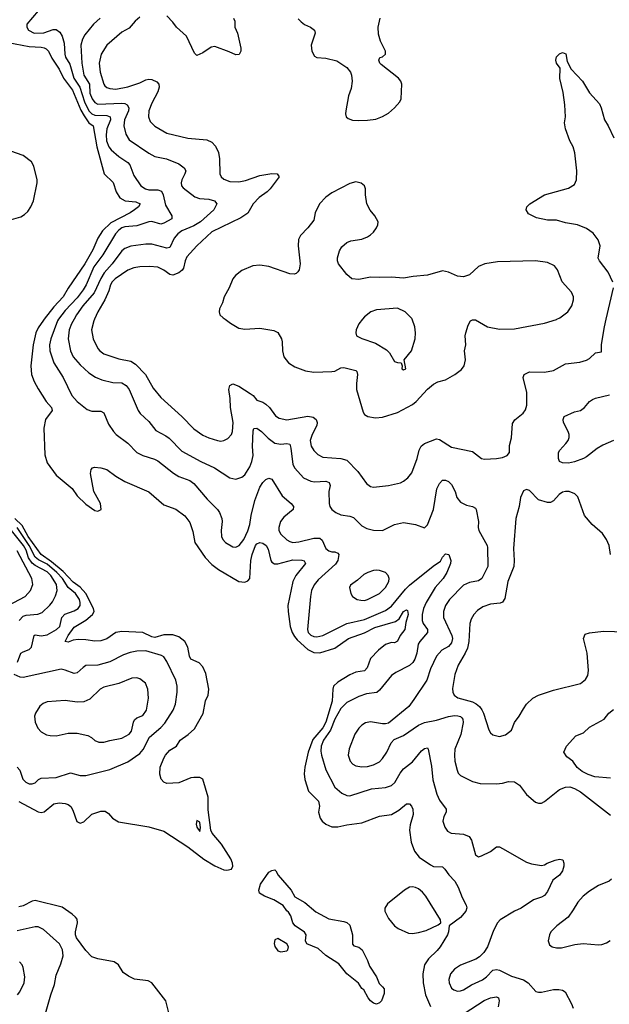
# Model space of a CAD drawing. Header units: inches. Extents: x 1834610 to 2027685, y 642842 to 774116.
# Tile 308 of 632: x 1935587 to 1939523, y 685427 to 691999. Entities that reach past the tile are written whole.
import ezdxf

# ---------------------------------------------------------------- set-up
doc = ezdxf.new("R2010")
doc.units = ezdxf.units.IN
doc.header["$MEASUREMENT"] = 0
doc.layers.add('B9638', color=7, linetype='Continuous')
doc.layers.add('B9639', color=7, linetype='Continuous')

msp = doc.modelspace()

# ---------------------------------------------------------------- linework, layer by layer
at = {"layer": 'B9638', "color": 5}
for points, elevation in [([(1935750.4, 690000), (1935745.8, 689994.2), (1935710, 689942.4), (1935695.3, 689910), (1935678.3, 689830), (1935662.4, 689690), (1935666.2, 689630), (1935683.6, 689583.6), (1935710, 689534.4), (1935763.7, 689450), (1935799.6, 689410), (1935803.1, 689390), (1935760.3, 689330), (1935748.2, 689271.8), (1935755.1, 689095.1), (1935770, 689040.4), (1935830, 688958.6), (1935937.4, 688870), (1935970, 688822), (1936030, 688764.9), (1936090, 688723.1), (1936110, 688718), (1936131.6, 688730), (1936126.3, 688770), (1936081.7, 688850), (1936060.3, 688970), (1936063.5, 688996.5), (1936072.5, 689007.5), (1936086.9, 689013.1), (1936130, 689007.9), (1936170, 688996), (1936230, 688953.1), (1936290, 688917.6), (1936450, 688847.6), (1936550, 688760.3), (1936630, 688731.7), (1936690, 688687.2), (1936724.1, 688644.1), (1936742.7, 688582.7), (1936756.1, 688510), (1936825.3, 688410), (1936870, 688363.2), (1936914.6, 688330), (1937050, 688248.4), (1937090, 688245.4), (1937110, 688253.1), (1937123.1, 688270), (1937130.4, 688390), (1937139.7, 688430), (1937162.4, 688490), (1937170, 688499.7), (1937190, 688509.3), (1937210, 688505.8), (1937232.8, 688490), (1937246.1, 688466.1), (1937263.5, 688390), (1937270, 688378.5), (1937287.6, 688367.6), (1937310, 688367.1), (1937410, 688393.3), (1937471.4, 688391.4), (1937486.6, 688386.6), (1937495.8, 688370), (1937430.9, 688289.1), (1937411.4, 688250), (1937378.1, 688090), (1937378.3, 688050), (1937393.8, 687950), (1937407.1, 687910), (1937422.1, 687882.1), (1937440.1, 687860.1), (1937510, 687796.1), (1937550, 687774.8), (1937590, 687772.6), (1937690, 687803.3), (1937781.4, 687870), (1937890, 687906.4), (1937957.5, 687942.5), (1938096.7, 687983.3), (1938119.6, 688000.4), (1938150, 688048.8), (1938170, 688060.3), (1938175.4, 688055.4), (1938179.8, 688030), (1938164.6, 687975.4), (1938159, 687930), (1938126.3, 687890), (1938108.1, 687851.9), (1938090, 687839.8), (1938070, 687842.3), (1938030, 687827.9), (1937981.7, 687790), (1937930, 687734.6), (1937907.3, 687672.7), (1937890, 687652.9), (1937830, 687644), (1937790, 687626.9), (1937710, 687577.5), (1937683, 687550), (1937677.2, 687530), (1937673.7, 687450), (1937630, 687310), (1937610, 687272.1), (1937544.6, 687195.4), (1937512.3, 687110), (1937490.1, 687010), (1937486.1, 686966.1), (1937490, 686926.8), (1937515.3, 686850), (1937582.3, 686782.3), (1937587.5, 686750), (1937582.4, 686710), (1937592.8, 686670), (1937606.9, 686650), (1937630, 686630.3), (1937670, 686612.6), (1937710, 686611.4), (1937770, 686625.5), (1937870, 686638), (1937990, 686682.3), (1938070, 686694.7), (1938117.1, 686722.9), (1938170, 686765.7), (1938190, 686766), (1938203.1, 686750), (1938211.6, 686730), (1938213.5, 686693.5), (1938193.8, 686626.2), (1938190.2, 686590), (1938199.8, 686510), (1938223.2, 686450), (1938253.7, 686410), (1938330, 686357.5), (1938350, 686347.3), (1938410, 686344.6), (1938425.7, 686330), (1938452.1, 686292.1), (1938492.5, 686250), (1938513.3, 686210), (1938539.9, 686139.9), (1938568.4, 686090), (1938571.6, 686071.6), (1938565.3, 686050), (1938530, 686006), (1938454.8, 685950), (1938450.4, 685910), (1938442, 685890), (1938393, 685810), (1938374.3, 685785.7), (1938317.1, 685730), (1938289.4, 685690), (1938278.5, 685630), (1938280.9, 685570), (1938296.3, 685490), (1938330, 685413.4)], 320), ([(1935847.3, 690000), (1935840.1, 689990), (1935794.8, 689870), (1935786.4, 689830), (1935788.7, 689790), (1935815.3, 689710), (1935877.8, 689610), (1935935.6, 689490), (1935970, 689451.3), (1936038, 689398), (1936070, 689386.3), (1936130, 689385.7), (1936150, 689374.9), (1936180.4, 689300.4), (1936213.4, 689250), (1936231, 689231), (1936310, 689173.1), (1936370, 689111.5), (1936410, 689090.2), (1936486.7, 689066.7), (1936510, 689054.9), (1936613.1, 688973.1), (1936650.1, 688950.1), (1936722.7, 688922.7), (1936750, 688904.6), (1936839.2, 688799.2), (1936906.9, 688730), (1936920.2, 688710), (1936936.5, 688670), (1936938.5, 688650), (1936932.3, 688590), (1936934.2, 688550), (1936943.2, 688530), (1936961.5, 688510), (1937010, 688480.2), (1937030, 688478.9), (1937052.3, 688490), (1937082.8, 688530), (1937110, 688586.5), (1937124.2, 688630), (1937132.5, 688690), (1937158, 688790), (1937190, 688879.1), (1937210, 688911), (1937230, 688930.3), (1937250, 688939.5), (1937270, 688932.7), (1937340.2, 688820.2), (1937399.3, 688770), (1937415.3, 688750), (1937411.7, 688730), (1937350, 688678.5), (1937327.4, 688650), (1937316.3, 688610), (1937317.5, 688590), (1937330, 688565.3), (1937370, 688527.8), (1937390, 688515.3), (1937410, 688510.2), (1937450, 688513.6), (1937550, 688539.3), (1937590, 688539.7), (1937606.1, 688526.1), (1937631, 688470), (1937650, 688454.4), (1937670, 688446.7), (1937690, 688447.8), (1937710, 688438.7), (1937716.9, 688430), (1937711.4, 688390), (1937695.4, 688364.6), (1937579, 688261), (1937552.9, 688227.1), (1937536, 688190), (1937528.1, 688150), (1937509.3, 687930), (1937514, 687910), (1937530, 687891.7), (1937550, 687881.2), (1937570, 687879.3), (1937610, 687888.1), (1937770, 687968.9), (1937890, 687995.7), (1938030, 688055), (1938070, 688084.8), (1938162.5, 688197.5), (1938190, 688224.6), (1938347.5, 688352.5), (1938395.1, 688384.9), (1938410, 688412.7), (1938430, 688433.7), (1938452.2, 688430), (1938465.5, 688390), (1938462, 688370), (1938437.4, 688310), (1938414.6, 688270), (1938360.6, 688210), (1938299.6, 688110), (1938282.1, 688070), (1938273.5, 688030), (1938273, 687990), (1938280.6, 687970), (1938310.2, 687930), (1938310.2, 687910), (1938258.3, 687850), (1938247.2, 687830), (1938237.3, 687770), (1938225.3, 687730), (1938211.5, 687708.5), (1938190, 687689.8), (1938098.4, 687641.6), (1938070, 687622), (1937990, 687524), (1937972, 687508), (1937901.2, 687498.8), (1937850, 687480.7), (1937770, 687441.4), (1937730, 687402), (1937690, 687331.3), (1937662.4, 687257.6), (1937615.6, 687190), (1937600.1, 687150), (1937597.9, 687117.9), (1937602.1, 687090), (1937631.9, 686991.9), (1937690, 686876.9), (1937737.2, 686837.2), (1937770, 686822), (1937790, 686819.7), (1937934.6, 686865.4), (1938030, 686874.8), (1938070, 686887.2), (1938091.6, 686908.4), (1938126, 686970), (1938150, 686999), (1938210, 687045.2), (1938270, 687118.2), (1938290, 687134.9), (1938310, 687138.4), (1938314.9, 687130), (1938336.8, 687016.8), (1938346.1, 686926.1), (1938371, 686830), (1938388.6, 686790), (1938434.9, 686730), (1938434.9, 686710), (1938419, 686681), (1938412.8, 686650), (1938424.9, 686610), (1938443.4, 686583.4), (1938466.8, 686570), (1938550, 686563.1), (1938586.5, 686546.5), (1938602.8, 686522.8), (1938630, 686424.7), (1938650, 686411.3), (1938670, 686418.8), (1938730, 686446.8), (1938770, 686478.8), (1938790, 686477.3), (1938810, 686468), (1938970, 686375.5), (1939004.1, 686364.1), (1939070, 686353.4), (1939090, 686357.3), (1939109, 686370), (1939162, 686390), (1939190, 686396.4), (1939211.8, 686391.8), (1939219.3, 686370), (1939219.3, 686350), (1939210, 686319), (1939190, 686289.5), (1939145.2, 686254.8), (1939110, 686180.9), (1939090, 686154.5), (1939070, 686142.6), (1939016.2, 686123.8), (1938934, 686070), (1938890, 686049.8), (1938794, 685990), (1938776.5, 685970), (1938750, 685920.9), (1938709.3, 685810.7), (1938686.4, 685773.6), (1938656.5, 685743.5), (1938632.4, 685727.6), (1938530, 685688.2), (1938490, 685662.4), (1938462.6, 685630), (1938452.2, 685592.2), (1938453.4, 685570), (1938470, 685535.5), (1938484.1, 685524.1), (1938510, 685514.9), (1938530, 685516.9), (1938550, 685524.4), (1938602.7, 685557.3), (1938675.6, 685590), (1938703, 685610), (1938745.3, 685654.7), (1938770, 685659.6), (1938790, 685655.8), (1938870, 685614.7), (1938950.4, 685590), (1938980.4, 685570), (1939032.7, 685512.7), (1939050, 685507.3), (1939070, 685507.7), (1939150, 685525.7), (1939186.9, 685526.9), (1939210, 685521.6), (1939227.3, 685510), (1939270.8, 685430), (1939281.1, 685401.1)], 340), ([(1935950.1, 690000), (1935933.8, 689970), (1935917.6, 689930), (1935910.2, 689870.2), (1935926.2, 689790), (1935944.7, 689750), (1935990, 689695.5), (1936050, 689641.5), (1936093.1, 689613.1), (1936135.8, 689595.8), (1936210, 689577.4), (1936270, 689576), (1936297.9, 689557.9), (1936318.4, 689530), (1936377.3, 689390), (1936391.6, 689370), (1936450, 689317.8), (1936496.3, 689256.3), (1936562.7, 689222.7), (1936585.9, 689205.9), (1936670, 689119.7), (1936797, 689050), (1936888.4, 689008.4), (1936990, 688942), (1937030, 688932.2), (1937070, 688944.9), (1937090, 688961.3), (1937124.6, 689015.4), (1937137.9, 689050), (1937145, 689090), (1937141.7, 689150), (1937145.9, 689254.1), (1937150, 689270.2), (1937170, 689272.9), (1937200.7, 689250), (1937245, 689205), (1937290, 689173.1), (1937330, 689165.5), (1937370, 689171.1), (1937390, 689166.4), (1937398.3, 689138.3), (1937411.6, 689030), (1937424.8, 689004.8), (1937481.6, 688941.6), (1937530, 688918.2), (1937555.2, 688915.2), (1937630, 688918.3), (1937653.7, 688910), (1937660.8, 688890), (1937651.3, 688850), (1937652.9, 688770), (1937657.4, 688750), (1937670.2, 688730.2), (1937697.1, 688710), (1937730, 688695.3), (1937790, 688685), (1937815.5, 688675.5), (1937870, 688620.3), (1937903.6, 688603.6), (1937950, 688591.4), (1938010, 688588.9), (1938089.8, 688630.2), (1938150, 688643.1), (1938230, 688630.4), (1938290, 688606.7), (1938310, 688628), (1938350, 688730.7), (1938371.9, 688868.1), (1938390, 688904), (1938410, 688924.9), (1938430, 688924.9), (1938450, 688916.5), (1938470, 688897.6), (1938493.4, 688850), (1938505, 688810), (1938530, 688778), (1938570, 688758.9), (1938610.8, 688750), (1938630, 688738), (1938634.9, 688730), (1938649.2, 688650), (1938647.1, 688610), (1938651.3, 688590), (1938706.7, 688490), (1938710, 688476), (1938711.6, 688350), (1938671.6, 688268.4), (1938650, 688253.1), (1938590, 688243.7), (1938550, 688225.3), (1938455.2, 688130), (1938429.3, 688090), (1938416, 688050), (1938416, 688010), (1938472.7, 687890), (1938476.2, 687870), (1938470, 687839.7), (1938450, 687816.2), (1938404.4, 687790), (1938370.2, 687750), (1938330, 687667.3), (1938304.1, 687590), (1938219.2, 687460.8), (1938184, 687416), (1938050, 687304.5), (1938030, 687298.4), (1938010, 687299.6), (1937930, 687313.7), (1937894.8, 687305.2), (1937870, 687289.6), (1937850.4, 687270), (1937824.9, 687230), (1937787.5, 687132.5), (1937779.5, 687090), (1937792.4, 687050), (1937810.4, 687030), (1937830, 687019), (1937870, 687011.4), (1937910, 687015.5), (1937950, 687025.6), (1937990, 687045.8), (1938010, 687067.4), (1938037.1, 687110), (1938067, 687173), (1938086.3, 687193.7), (1938150, 687222.3), (1938249, 687291), (1938290, 687307.5), (1938370, 687323), (1938450, 687348.8), (1938490, 687354.8), (1938512.9, 687352.9), (1938528.7, 687348.7), (1938538.8, 687338.8), (1938545.2, 687330), (1938548.4, 687308.4), (1938532.1, 687227.9), (1938492.4, 687130), (1938488.9, 687090), (1938492.8, 687050), (1938506.7, 686990), (1938514.6, 686970), (1938530, 686953.4), (1938610, 686914.9), (1938661.8, 686901.8), (1938770, 686898), (1938810, 686902.6), (1938850, 686913.4), (1938890, 686912), (1938922.4, 686890), (1938970, 686828), (1939030, 686777.3), (1939050, 686770.6), (1939070, 686770.7), (1939090, 686780.7), (1939190, 686860.5), (1939230, 686877.3), (1939258.5, 686878.5), (1939290, 686867.3), (1939330, 686844.9), (1939530, 686690.6)], 360), ([(1936085.9, 690000), (1936081.4, 689990), (1936067.5, 689930), (1936078.4, 689870), (1936110, 689805.7), (1936122, 689790), (1936148.9, 689770), (1936250, 689734.7), (1936330, 689719.8), (1936360.9, 689700.9), (1936427.6, 689630), (1936478.9, 689538.9), (1936530, 689478), (1936670, 689350.2), (1936750, 689268.1), (1936810, 689227.2), (1936850, 689209.2), (1936906.8, 689190), (1936930, 689186.9), (1936950, 689190.3), (1936976.6, 689203.4), (1937001, 689230), (1937008.9, 689251.1), (1937012, 689310), (1936994.9, 689410), (1936992.8, 689470), (1936983.8, 689530), (1936990, 689557), (1937010, 689569.1), (1937050, 689553.8), (1937125.2, 689505.2), (1937144.7, 689490), (1937170, 689460.3), (1937210, 689446), (1937230, 689433.4), (1937254.2, 689410), (1937294.7, 689354.7), (1937318.8, 689338.8), (1937370, 689329.4), (1937510, 689352.8), (1937546.6, 689346.6), (1937566.5, 689330), (1937572.5, 689310), (1937570.8, 689290), (1937539.5, 689230), (1937526, 689190), (1937532.8, 689152.8), (1937550, 689123.6), (1937577.3, 689097.3), (1937610, 689079.8), (1937730, 689070.1), (1937770, 689058.8), (1937843.6, 688983.6), (1937903.2, 688903.2), (1937930, 688883.7), (1937950, 688878.7), (1938050, 688890.3), (1938130, 688908.9), (1938150, 688918.7), (1938178.2, 688941.8), (1938205.1, 688974.9), (1938239.8, 689070), (1938253.9, 689126.1), (1938266.9, 689153.1), (1938289.1, 689170.9), (1938370, 689200.8), (1938390, 689196.1), (1938470, 689145.5), (1938610, 689117.8), (1938670, 689070.4), (1938690, 689064.9), (1938769.5, 689070.5), (1938810, 689077.3), (1938842, 689090), (1938857.2, 689110), (1938857.6, 689157.6), (1938870.6, 689209.4), (1938875.9, 689304.1), (1938892.3, 689327.7), (1938948.1, 689371.9), (1938964.2, 689395.8), (1938973.3, 689426.7), (1938971.6, 689510), (1938948.6, 689610), (1938953.6, 689630), (1938990, 689649.1), (1939090, 689647.1), (1939150, 689657.3), (1939230, 689702), (1939326.2, 689713.8), (1939370, 689727), (1939390, 689738.4), (1939430, 689774.9), (1939470, 689782.8), (1939471.3, 689831.3), (1939489.9, 689950), (1939501.8, 690000)], 380), ([(1936958.8, 690000), (1936993.7, 689973.7), (1937050, 689940.3), (1937090, 689934.5), (1937190, 689940.9), (1937284.8, 689924.8), (1937310, 689911.5), (1937335.3, 689870), (1937340.3, 689850), (1937341.5, 689790), (1937350.3, 689750), (1937381.1, 689710), (1937423.2, 689683.2), (1937495.6, 689655.6), (1937550, 689646.9), (1937670, 689650.6), (1937690, 689653.8), (1937730, 689674.6), (1937750, 689677.6), (1937830, 689657.4), (1937837.4, 689650), (1937842.2, 689630), (1937834.6, 689570), (1937835.5, 689530), (1937879.7, 689379.7), (1937890, 689364.4), (1937910.8, 689350), (1937962.5, 689342.5), (1938010, 689345.3), (1938110, 689378.4), (1938208.8, 689430), (1938234.6, 689450), (1938310, 689533), (1938350, 689566.5), (1938378.5, 689581.5), (1938430, 689595.5), (1938491.5, 689630), (1938536.2, 689663.8), (1938553.5, 689690), (1938563.5, 689730), (1938556.4, 689790), (1938565.4, 689830), (1938561.5, 689890), (1938565.1, 689910), (1938580.6, 689959.4), (1938597.2, 689990), (1938610, 689996.4), (1938630, 689995.3), (1938709.4, 689949.4), (1938790, 689933.8), (1938890, 689935.3), (1939090, 689973.6), (1939170, 689998.6), (1939172.7, 690000)], 420), ([(1937875.7, 690000), (1937850.6, 689970), (1937833.4, 689930), (1937830.7, 689910), (1937836, 689890), (1937870.4, 689870.4), (1937961.3, 689841.3), (1938035.8, 689795.8), (1938056.7, 689776.7), (1938090, 689718.8), (1938110, 689710.7), (1938134, 689710), (1938141, 689690), (1938138.8, 689670), (1938150, 689662), (1938164, 689670), (1938154, 689730), (1938202.9, 689790), (1938226.3, 689870), (1938229.6, 689910), (1938225.6, 689950), (1938206.2, 690000)], 440), ([(1939550, 689190.7), (1939479.6, 689160.4), (1939442.1, 689137.9), (1939370, 689081.5), (1939350, 689069.8), (1939290, 689047.8), (1939250, 689039.1), (1939210, 689041.6), (1939189.7, 689049.7), (1939182.9, 689070), (1939184.5, 689110), (1939192.9, 689127.1), (1939233.3, 689170), (1939247.8, 689190), (1939254.7, 689210), (1939254.7, 689230), (1939247.8, 689250), (1939216.2, 689310), (1939215.1, 689330), (1939222.7, 689350), (1939290, 689382.6), (1939330, 689391.8), (1939356.9, 689410), (1939389.8, 689450.2), (1939410, 689464.2), (1939430, 689472.9), (1939524.9, 689495.1)], 360), ([(1939530.4, 688430.4), (1939521.2, 688490), (1939504.8, 688530), (1939478, 688570), (1939408.6, 688630), (1939356.4, 688690), (1939313.7, 688813.7), (1939293.5, 688833.5), (1939255.3, 688850), (1939230, 688851.1), (1939210, 688844.7), (1939188.7, 688830), (1939150, 688788), (1939130, 688777.4), (1939110, 688776.9), (1939050, 688795.1), (1938990, 688856.2), (1938970, 688862.7), (1938950, 688855.3), (1938930.4, 688810), (1938921.7, 688750), (1938898.9, 688670), (1938883.8, 688470), (1938888.6, 688390), (1938885.4, 688350), (1938845, 688250), (1938825.1, 688134.9), (1938810, 688112.2), (1938795.1, 688104.9), (1938730, 688098), (1938679.8, 688080.2), (1938643.3, 688056.7), (1938619.7, 688030), (1938601.6, 687998.4), (1938591.5, 687968.5), (1938585.1, 687850), (1938576.1, 687803.9), (1938561.9, 687770), (1938514.3, 687690), (1938491.4, 687628.6), (1938476, 687536), (1938477.6, 687510), (1938486.3, 687490), (1938512.8, 687472.8), (1938610, 687445.5), (1938633.7, 687433.7), (1938655.5, 687415.5), (1938673.1, 687393.1), (1938683.8, 687370), (1938718.5, 687258.5), (1938730, 687239.1), (1938745.7, 687225.7), (1938790, 687214.9), (1938830, 687226), (1938870, 687257.3), (1938890.9, 687309.1), (1938921.3, 687350), (1938950, 687400.4), (1938969.9, 687430.1), (1939011.5, 687470), (1939050, 687491.3), (1939150, 687523.1), (1939330, 687568.7), (1939364.4, 687595.6), (1939378.9, 687621.1), (1939383.8, 687656.2), (1939375.6, 687770), (1939349.9, 687870), (1939362.7, 687897.3), (1939390, 687907.5), (1939483.1, 687916.9), (1939630, 687914)], 380), ([(1935580.8, 686780.8), (1935710, 686711.6), (1935730, 686708.3), (1935750, 686711.3), (1935814.9, 686765.1), (1935850, 686771.3), (1935890, 686767.8), (1935910, 686761.5), (1935928.3, 686748.3), (1935942.3, 686722.3), (1935967.8, 686647.8), (1935990, 686637.4), (1936014.5, 686645.5), (1936070, 686695.8), (1936130, 686716.3), (1936157.3, 686717.3), (1936181.1, 686701.1), (1936207.3, 686670), (1936246.1, 686646.1), (1936450, 686611.6), (1936550, 686582), (1936710, 686478.3), (1936816.7, 686396.7), (1936890, 686351), (1936950, 686325), (1936970, 686321.6), (1937000.3, 686330), (1937010.5, 686350), (1937008.3, 686370), (1936997.2, 686397.2), (1936935.3, 686495.3), (1936871.9, 686570), (1936863.3, 686590), (1936846.4, 686726.4), (1936845.6, 686810), (1936810, 686929.7), (1936790, 686940.8), (1936750, 686942.2), (1936730, 686939.3), (1936650, 686904.8), (1936570, 686901.1), (1936549.5, 686910), (1936532.3, 686930), (1936523.3, 686963.3), (1936524, 687010), (1936548.7, 687070), (1936561.7, 687090), (1936590, 687124.4), (1936635.1, 687150), (1936658.7, 687190), (1936711.5, 687228.5), (1936753.4, 687266.6), (1936812.7, 687367.3), (1936828.1, 687451.9), (1936846.2, 687490), (1936850.8, 687530), (1936830, 687636), (1936810, 687678.9), (1936786.2, 687706.2), (1936730, 687731.5), (1936721.5, 687750), (1936710.8, 687810), (1936689.8, 687850), (1936650, 687880.7), (1936610, 687893.9), (1936550, 687894.5), (1936490, 687874.7), (1936470, 687879.5), (1936410, 687909.3), (1936270, 687915.9), (1936230, 687909), (1936170, 687866.5), (1936130, 687852.7), (1936090, 687851.2), (1936030, 687860.9), (1935977.2, 687862.8), (1935943.3, 687856.7), (1935910, 687844.4), (1935890, 687849.5), (1935909.9, 687890), (1935950, 687943.9), (1936030, 687991.1), (1936074.2, 688030), (1936085.4, 688050), (1936081, 688070), (1936027.9, 688170), (1935991, 688211), (1935944.9, 688244.9), (1935876.8, 688316.8), (1935800.3, 688380.3), (1935730.8, 688430), (1935644.9, 688550), (1935603, 688623), (1935554.7, 688670)], 320), ([(1935584.4, 687990), (1935610, 688017.2), (1935630, 688024.4), (1935709.2, 688030.8), (1935737.7, 688042.3), (1935788.8, 688091.2), (1935805.9, 688114.1), (1935826.9, 688153.1), (1935837.7, 688190), (1935832.7, 688230), (1935795.1, 688290), (1935770, 688314.3), (1935690, 688356.4), (1935670, 688372.1), (1935646.8, 688406.8), (1935630, 688458.1), (1935613.1, 688490), (1935532.5, 688590)], 360), ([(1935572.2, 687710), (1935594.5, 687770), (1935610, 687781), (1935650, 687795.2), (1935665.5, 687810), (1935683.5, 687890), (1935690, 687894.5), (1935730, 687887.1), (1935770, 687894.2), (1935833.8, 687930), (1935854.7, 687950), (1935869.4, 688010), (1935887.7, 688032.3), (1935950, 688054.3), (1935977.4, 688070), (1935991.1, 688090), (1935991.8, 688110), (1935986.4, 688130), (1935959.6, 688170), (1935910.3, 688210.3), (1935872.5, 688270), (1935834.8, 688310), (1935770, 688364.7), (1935713.3, 688393.3), (1935690.9, 688410.9), (1935651.4, 688490), (1935570.6, 688610)], 340), ([(1935511, 688089), (1935624.7, 688150), (1935659.7, 688190), (1935674.8, 688230), (1935668.2, 688270), (1935570, 688453.9)], 380), ([(1935570.8, 687010.8), (1935589.4, 686989.4), (1935609.5, 686929.5), (1935629.4, 686909.4), (1935650, 686899.6), (1935670, 686898.3), (1935690, 686905.7), (1935712.4, 686927.6), (1935730, 686935.6), (1935830, 686941.8), (1935927.2, 686972.8), (1935990, 686955.6), (1936030, 686954.7), (1936190, 686995.2), (1936310, 687045.4), (1936390, 687101.8), (1936410.9, 687129.1), (1936453.5, 687210), (1936530, 687275.5), (1936555.2, 687304.8), (1936612.5, 687390), (1936627.2, 687430), (1936638.9, 687510), (1936637.7, 687550), (1936629.8, 687590), (1936570, 687714.5), (1936550, 687745.6), (1936534.6, 687754.6), (1936430, 687786.3), (1936370, 687784.4), (1936325.2, 687774.8), (1936281.1, 687758.9), (1936190, 687712.2), (1936110, 687691.6), (1936030, 687688.4), (1936010, 687676.3), (1935970, 687639.1), (1935950, 687636.4), (1935890, 687658.5), (1935863.3, 687663.3), (1935610, 687609), (1935590, 687609.8), (1935550, 687627.8)], 340), ([(1939530, 686937.8), (1939426.7, 686946.7), (1939381, 686961), (1939342.2, 686982.2), (1939308.2, 687008.2), (1939279.5, 687050), (1939239.6, 687079.6), (1939219.3, 687110), (1939237.4, 687150), (1939300.1, 687219.9), (1939350, 687239.5), (1939390, 687278), (1939489.6, 687330.4), (1939520.7, 687370), (1939550, 687395.3)], 360), ([(1939537.8, 686262.2), (1939522, 686250), (1939450, 686219.2), (1939390, 686182), (1939348.9, 686150), (1939312.8, 686110), (1939282.4, 686057.6), (1939247.4, 686010), (1939172.2, 685950), (1939132.7, 685910), (1939123, 685890), (1939114.8, 685850), (1939124.5, 685824.5), (1939142, 685810), (1939170, 685804.4), (1939204.7, 685804.7), (1939293, 685827), (1939347.6, 685832.4), (1939450, 685824.6), (1939472.7, 685827.3), (1939503.1, 685836.9), (1939527.8, 685852.2)], 360), ([(1936582.6, 685370), (1936562.2, 685450), (1936470, 685569.7), (1936444.2, 685584.2), (1936354.7, 685594.7), (1936314.5, 685614.5), (1936278.6, 685638.6), (1936246, 685690), (1936219, 685710), (1936110, 685731.3), (1936070, 685744.2), (1936030, 685785.7), (1935966.8, 685870), (1935959.3, 685890), (1935959.1, 685910), (1935972.9, 685970), (1935970, 685995), (1935960.5, 686010), (1935937.5, 686030), (1935870, 686075), (1935690, 686121), (1935670, 686116.4), (1935610, 686085.3), (1935582.6, 686077.4)], 320), ([(1935755.8, 685350), (1935794.2, 685490), (1935819.5, 685560.5), (1935830, 685622.8), (1935862.9, 685697.1), (1935876.5, 685750), (1935874.2, 685790), (1935852.8, 685830), (1935746.8, 685926.8), (1935710, 685943.5), (1935690, 685945), (1935570, 685916.8)], 340), ([(1935572.8, 685490), (1935588.2, 685510), (1935616.4, 685570), (1935621.7, 685610), (1935610, 685673.2), (1935603, 685690), (1935585.6, 685710)], 360), ([(1938553.7, 685366.3), (1938688.3, 685451.7), (1938730, 685470.7), (1938770, 685477.8), (1938783.7, 685470), (1938788.1, 685450), (1938780.2, 685410)], 320)]:
    msp.add_lwpolyline(points, dxfattribs=dict(at, elevation=elevation))
for points, elevation in [([(1937970, 688324), (1937950, 688322.6), (1937910.8, 688310), (1937884, 688296), (1937842.6, 688257.4), (1937795.5, 688224.5), (1937788.5, 688210), (1937797.1, 688170), (1937809.1, 688149.1), (1937840.7, 688130), (1937863.8, 688123.8), (1937890, 688122.9), (1937910, 688128.5), (1937988.3, 688170), (1938029.7, 688210), (1938051, 688250), (1938054.3, 688270), (1938047.3, 688290), (1938028.4, 688308.4), (1937990, 688322)], 360), ([(1936370, 687606.3), (1936336.5, 687603.5), (1936250, 687567.6), (1936150, 687543.5), (1936124.4, 687530), (1936055.2, 687464.8), (1936014.7, 687445.3), (1935970, 687444.8), (1935890, 687455.6), (1935770, 687446.2), (1935744.6, 687435.4), (1935722, 687418), (1935692, 687370), (1935687.2, 687350), (1935691.8, 687310), (1935708.5, 687270), (1935730, 687245.7), (1935766.5, 687226.5), (1935790, 687220.8), (1935830, 687220.2), (1935910, 687238), (1935970, 687236.1), (1936041.5, 687221.5), (1936067.6, 687207.6), (1936090, 687188.2), (1936116.7, 687176.7), (1936150, 687176.9), (1936190, 687188), (1936270, 687204.5), (1936318.9, 687230), (1936334.6, 687250), (1936346.2, 687310), (1936354.7, 687325.3), (1936370, 687339.6), (1936410, 687354.4), (1936434.7, 687390), (1936447.4, 687470), (1936443.5, 687530), (1936426.9, 687570), (1936390, 687599.8)], 360), ([(1936770, 686653.2), (1936765.7, 686630), (1936768.9, 686610), (1936790, 686580.7), (1936794.4, 686605.6), (1936790, 686644)], 340), ([(1937970, 685428.4), (1937950, 685435.4), (1937930, 685451.1), (1937913.5, 685470), (1937883.5, 685523.5), (1937870, 685532.7), (1937848.3, 685568.3), (1937771.1, 685630), (1937716.8, 685696.8), (1937630, 685753.3), (1937580.7, 685800.7), (1937505, 685830), (1937494.5, 685850), (1937499.1, 685890), (1937489.5, 685909.5), (1937425.4, 685950), (1937409.5, 685970), (1937396.7, 686016.7), (1937382.4, 686042.4), (1937370, 686051.7), (1937346.4, 686086.4), (1937283.7, 686123.7), (1937221.3, 686150), (1937188.9, 686170), (1937183.1, 686190), (1937194.5, 686230), (1937251.3, 686310), (1937270, 686321.2), (1937290, 686324.2), (1937297.8, 686317.8), (1937311.8, 686290), (1937399.5, 686190), (1937424.5, 686144.5), (1937490, 686106.4), (1937564.1, 686044.1), (1937650, 685997.6), (1937750, 685980.7), (1937770, 685973.4), (1937790, 685954.9), (1937808.5, 685891.5), (1937808, 685828), (1937817.3, 685817.3), (1937850, 685808.4), (1937874.3, 685790), (1937910, 685719.3), (1937922.7, 685682.7), (1937969, 685610), (1937986.3, 685566.3), (1938010, 685544.9), (1938019.5, 685530), (1938019.5, 685500.5), (1938003, 685450), (1937990, 685437)], 280), ([(1938210, 686211.1), (1938190, 686208.4), (1938156.5, 686190), (1938041.3, 686098.7), (1938023.6, 686070), (1938024, 686050), (1938050, 685999.5), (1938090, 685950.3), (1938113.1, 685933.1), (1938181.7, 685901.7), (1938210, 685900.6), (1938250, 685907.3), (1938299.6, 685920.4), (1938381.6, 685958.4), (1938399, 685970), (1938396, 685990), (1938298.8, 686150), (1938276.8, 686176.8), (1938250, 686198.4), (1938230, 686207.6)], 320), ([(1937310, 685865.6), (1937290, 685858), (1937285.9, 685834.1), (1937290, 685814), (1937310, 685785), (1937330, 685778.5), (1937370, 685784), (1937376.4, 685790), (1937382.5, 685810), (1937370, 685831.3)], 320)]:
    msp.add_lwpolyline(points, close=True, dxfattribs=dict(at, elevation=elevation))
at = {"layer": 'B9639', "color": 5}
for points, elevation in [([(1935710, 692058.3), (1935634.9, 691970), (1935634.4, 691950), (1935647, 691930), (1935684, 691910), (1935749, 691911), (1935810, 691934), (1935830, 691933.8), (1935855.6, 691915.6), (1935870, 691888.7), (1935883.4, 691843.4), (1935888.1, 691770), (1935893.9, 691750), (1935921.8, 691701.8), (1935949.2, 691610), (1935988, 691550), (1936019.7, 691450), (1936050, 691392), (1936070, 691371.6), (1936090, 691361.4), (1936170, 691360.5), (1936190.7, 691350), (1936192.6, 691330), (1936170.1, 691270), (1936164.2, 691230), (1936167.3, 691190), (1936182.3, 691150), (1936198.2, 691130), (1936250, 691085.2), (1936310, 691045.8), (1936321.8, 691030), (1936350, 690958.7), (1936395.8, 690890), (1936427.4, 690870), (1936450, 690863.6), (1936510, 690863.9), (1936534, 690854), (1936544.6, 690830), (1936561, 690761), (1936603.2, 690690), (1936602, 690670), (1936550, 690640.6), (1936530, 690635.6), (1936470, 690651.3), (1936450, 690649.9), (1936370, 690623.4), (1936290, 690616.7), (1936270, 690609.9), (1936250, 690595.3), (1936227, 690570), (1936141.4, 690430), (1936082.6, 690350), (1936031.8, 690230), (1936010, 690196.1), (1935970, 690143.9), (1935890, 690059.3), (1935847.3, 690000)], 340), ([(1936124.5, 692010), (1936079.3, 691970), (1936021.5, 691898.5), (1936007.2, 691870), (1935996.2, 691830), (1936001.3, 691710), (1936015.4, 691630), (1936052.9, 691570), (1936055.2, 691510), (1936070.1, 691470), (1936090, 691446), (1936110, 691436.1), (1936270, 691442.9), (1936290, 691439), (1936304.1, 691430), (1936315.3, 691410), (1936313.7, 691390), (1936287.1, 691330), (1936283.3, 691290), (1936295.1, 691235.1), (1936317.9, 691197.9), (1936450, 691108.2), (1936490, 691086.7), (1936567.3, 691070), (1936650, 691038.3), (1936686, 691010), (1936695.3, 690990), (1936690.3, 690970), (1936668.7, 690931.3), (1936664.5, 690910), (1936668.1, 690890), (1936677.7, 690877.7), (1936757.2, 690817.2), (1936786.8, 690806.8), (1936850, 690801.8), (1936888, 690790), (1936904.2, 690770), (1936882.8, 690730), (1936793.2, 690650), (1936750, 690623.4), (1936670, 690590.5), (1936642, 690570), (1936618.8, 690541.2), (1936590, 690479.7), (1936570, 690473.6), (1936470, 690500.7), (1936430, 690501.4), (1936330, 690488.5), (1936290, 690472.7), (1936270, 690456.2), (1936204.7, 690370), (1936150.9, 690309.1), (1936127.9, 690272.1), (1936083.7, 690176.3), (1936009.6, 690090), (1935966.5, 690030), (1935950.1, 690000)], 360), ([(1936390, 692016.4), (1936358.7, 691990), (1936318, 691942), (1936270, 691916.1), (1936170, 691829.7), (1936130.2, 691770), (1936117.8, 691710), (1936123.5, 691650), (1936149, 691569), (1936156.8, 691556.8), (1936170, 691546.2), (1936190, 691539.7), (1936230, 691536), (1936310, 691550.1), (1936390, 691578), (1936430, 691597.8), (1936450, 691601.4), (1936470, 691599.3), (1936503.8, 691583.8), (1936516.9, 691570), (1936518.9, 691550), (1936510, 691518), (1936470, 691441.1), (1936450.2, 691390), (1936447.2, 691350), (1936458.8, 691318.8), (1936490, 691287.9), (1936570, 691241.2), (1936709.4, 691209.4), (1936837.6, 691197.6), (1936870, 691182.6), (1936894.9, 691154.9), (1936913.5, 691113.5), (1936921.7, 691070), (1936922.8, 690970), (1936932, 690950), (1936950, 690935.6), (1936990, 690919.1), (1937050, 690918), (1937094.1, 690925.9), (1937190, 690959), (1937270, 690973.7), (1937306, 690970), (1937319.5, 690950), (1937258.6, 690870), (1937238.6, 690850), (1937186.9, 690813.1), (1937145.8, 690770), (1937110, 690707.6), (1937062.8, 690677.2), (1936870, 690582.9), (1936769.2, 690490), (1936703.4, 690416.6), (1936690.9, 690390), (1936679.8, 690340.2), (1936672.3, 690327.7), (1936650.3, 690310), (1936610, 690294), (1936590, 690298.4), (1936550, 690327.2), (1936510, 690346.5), (1936452.8, 690352.8), (1936390, 690349.2), (1936350, 690342.3), (1936310, 690326.8), (1936225.5, 690270), (1936205, 690250), (1936193.9, 690230), (1936182.6, 690190), (1936155.8, 690130), (1936108.7, 690050), (1936085.9, 690000)], 380), ([(1937014, 692010), (1937022.8, 691990), (1937023.1, 691950), (1937040.3, 691910), (1937062.6, 691810), (1937062.4, 691790), (1937053.1, 691766.9), (1937030, 691764), (1936985.6, 691785.6), (1936890, 691819.8), (1936864.9, 691815.1), (1936810, 691778.5), (1936770, 691760.5), (1936754.9, 691774.9), (1936701.3, 691890), (1936633, 691950), (1936610, 691982), (1936570, 692024)], 380), ([(1937445.9, 692005.9), (1937465.6, 691985.6), (1937488, 691968), (1937529.5, 691949.5), (1937554.6, 691930), (1937560.3, 691910), (1937532.2, 691830), (1937536.5, 691790), (1937555.6, 691755.6), (1937570, 691746.3), (1937630, 691742.4), (1937705.1, 691725.1), (1937770, 691679.3), (1937795.8, 691650), (1937803.1, 691630), (1937806.7, 691590), (1937800.4, 691539.6), (1937782.4, 691490), (1937764, 691390), (1937761, 691370), (1937766, 691350), (1937779.1, 691339.1), (1937808.7, 691328.7), (1937850, 691325.5), (1937910, 691328.2), (1937964.4, 691335.6), (1938010, 691352.7), (1938050, 691375.5), (1938089.7, 691410.3), (1938124.5, 691450), (1938134.7, 691470), (1938138.4, 691570), (1938131.8, 691590), (1938115.1, 691610), (1938000.9, 691700.9), (1937991.8, 691710), (1937984.5, 691730), (1937992.1, 691747.9), (1938010, 691752), (1938029.6, 691770), (1938028.5, 691790), (1937996.5, 691856.5), (1937982.2, 691902.2), (1937979.3, 691950), (1937992.4, 692010)], 420), ([(1935510, 691847.5), (1935650, 691819.6), (1935730, 691816.6), (1935750, 691812.5), (1935763.9, 691803.9), (1935779, 691790), (1935802, 691742), (1935850, 691670.2), (1935879.2, 691610), (1935939.7, 691530), (1935996.5, 691396.5), (1936017.9, 691357.9), (1936050, 691311.5), (1936076.8, 691290), (1936101.5, 691150), (1936151.8, 690970), (1936212.2, 690912.2), (1936230.9, 690850.9), (1936255.3, 690810), (1936290.8, 690790.8), (1936362.9, 690782.9), (1936391.8, 690770), (1936380.2, 690750), (1936354, 690730), (1936324.5, 690710), (1936196.7, 690643.3), (1936139.8, 690590), (1936110, 690541.4), (1936075.8, 690464.2), (1936023.3, 690370), (1935910, 690207.3), (1935876.6, 690150), (1935816.3, 690083.7), (1935750.4, 690000)], 320), ([(1939546.5, 690246.5), (1939514.2, 690314.2), (1939457.1, 690390), (1939448.2, 690408.2), (1939462, 690490), (1939448.1, 690530), (1939415.5, 690575.5), (1939370, 690605.4), (1939310, 690629.1), (1939230, 690643.2), (1939170, 690661), (1939110, 690660.2), (1939036.1, 690676.1), (1938984.4, 690704.4), (1938967.3, 690730), (1938973, 690750), (1938992.8, 690770), (1939090, 690831.4), (1939250, 690875), (1939290, 690900.3), (1939304.4, 690930), (1939305.7, 690990), (1939293.2, 691110), (1939282, 691150), (1939259.8, 691190), (1939229.8, 691270.2), (1939224.8, 691310), (1939230.7, 691350), (1939226.8, 691430), (1939214.1, 691514.1), (1939192.5, 691607.5), (1939195.1, 691675.1), (1939169.5, 691710), (1939166, 691730), (1939169.5, 691750.5), (1939190, 691770.8), (1939210, 691781), (1939232.2, 691772.2), (1939240.9, 691720.9), (1939268.7, 691670), (1939343.6, 691590), (1939391.2, 691511.2), (1939456.7, 691436.7), (1939469.1, 691410), (1939490, 691330.4), (1939515.6, 691290), (1939552, 691210)], 380), ([(1935517.9, 690662.1), (1935595.7, 690684.3), (1935620.4, 690699.6), (1935640.8, 690719.2), (1935662.8, 690750), (1935679.9, 690790), (1935703.6, 690910), (1935703.1, 690930), (1935682, 691022), (1935666.2, 691050), (1935610, 691093.1), (1935490, 691134.6)], 320), ([(1939172.7, 690000), (1939192.1, 690010), (1939245.1, 690050), (1939272.9, 690090), (1939284.6, 690130), (1939283.8, 690150), (1939270, 690179.7), (1939208.7, 690248.7), (1939176.8, 690330), (1939156.5, 690356.5), (1939110, 690379.1), (1939030, 690390.6), (1938777.4, 690382.6), (1938691.1, 690368.9), (1938650, 690351), (1938590, 690296.3), (1938550, 690282.6), (1938510, 690287.6), (1938450, 690314), (1938410, 690322.2), (1938310, 690293.8), (1938214.1, 690285.9), (1938150, 690273.5), (1938070, 690281.8), (1937990, 690277.6), (1937930, 690281.5), (1937850, 690265.4), (1937805.2, 690270), (1937770, 690298.4), (1937715.8, 690370), (1937709.7, 690390), (1937709.6, 690410), (1937722.7, 690457.3), (1937737.7, 690482.3), (1937770, 690513), (1937796.9, 690523.1), (1937870, 690534), (1937909.2, 690550), (1937930, 690563.8), (1937950, 690582), (1937969.5, 690610), (1937978, 690630), (1937979.3, 690650), (1937958, 690690), (1937927.1, 690727.1), (1937903.6, 690770), (1937895.1, 690830), (1937895.1, 690870), (1937889.5, 690889.5), (1937867.5, 690907.5), (1937830, 690917.6), (1937790, 690905.6), (1937670, 690843.1), (1937630, 690814.5), (1937589.3, 690770), (1937559.6, 690710), (1937550, 690662), (1937510.7, 690610), (1937461.4, 690558.6), (1937447.4, 690532.6), (1937446.3, 690490), (1937459.1, 690370), (1937452.6, 690330), (1937444.3, 690315.7), (1937433.7, 690306.3), (1937418.7, 690301.3), (1937390, 690303.1), (1937250, 690351.4), (1937190, 690361.6), (1937144.5, 690355.5), (1937070, 690325.7), (1937028.1, 690291.9), (1937010.3, 690270), (1936986.5, 690210), (1936951.7, 690150), (1936940.3, 690110), (1936921.6, 690070), (1936918.4, 690050), (1936923.8, 690030), (1936945.5, 690010), (1936958.8, 690000)], 420), ([(1939501.8, 690000), (1939551.9, 690210)], 380), ([(1938206.2, 690000), (1938204.4, 690004.4), (1938161.2, 690050), (1938110, 690072.8), (1937970, 690063), (1937931.7, 690048.3), (1937890, 690017), (1937875.7, 690000)], 440)]:
    msp.add_lwpolyline(points, dxfattribs=dict(at, elevation=elevation))

doc.saveas('drawing.dxf')
